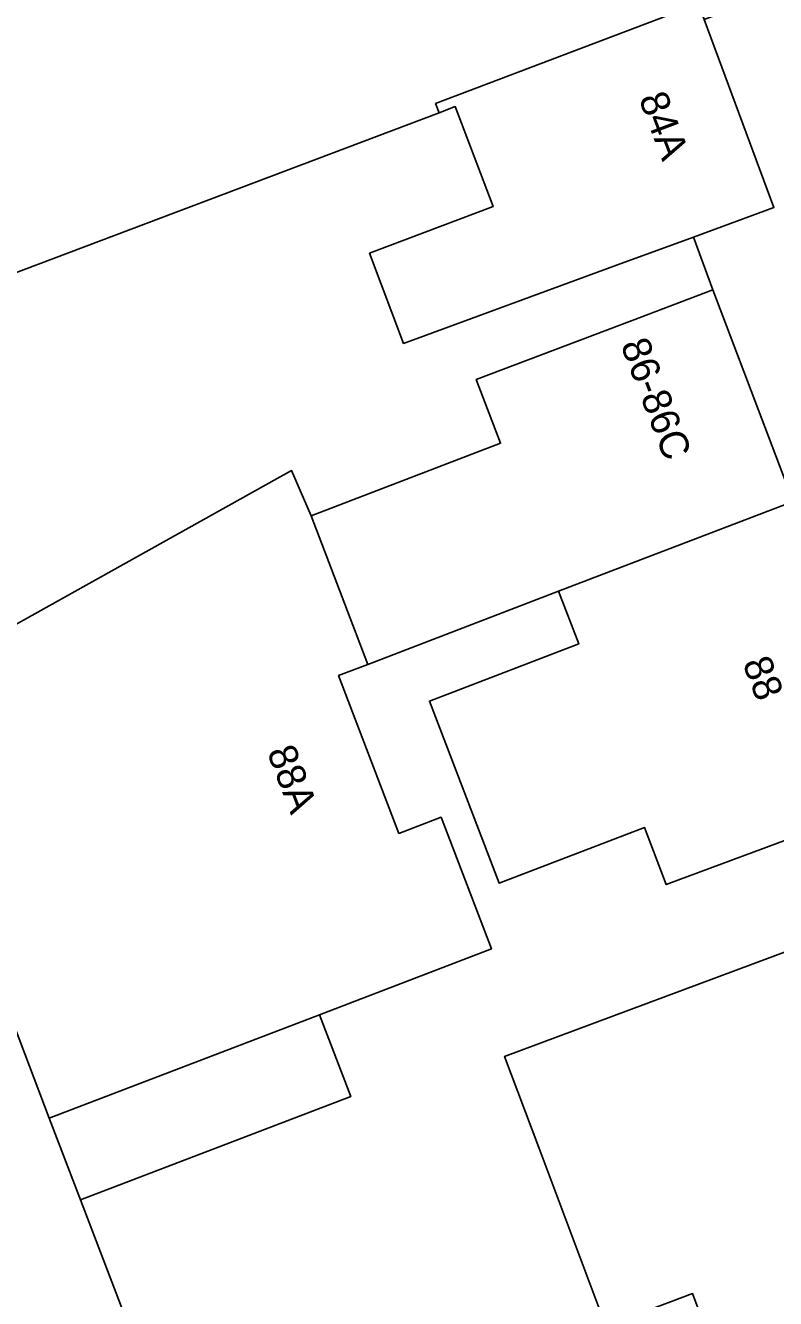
# Model space of a CAD drawing. Extents: x 160023 to 161302, y 384750 to 385707.
# Drawn here: x 160785.56 to 160811.63, y 384906.56 to 384950.8 of the extents above; entities that cross this region are included whole.
import ezdxf

# ---------------------------------------------------------------- set-up
doc = ezdxf.new("R2010")
doc.units = 0
for name, color, linetype in [('IMGEO_Erf', 7, 'Continuous'), ('IMGEO_Pand', 7, 'Continuous'), ('IMGEO_Pand_nummerreeks', 7, 'Continuous'), ('IMGEO_Voetpad_open', 7, 'Continuous')]:
    doc.layers.add(name, color=color, linetype=linetype)

msp = doc.modelspace()

# ---------------------------------------------------------------- linework, layer by layer
at = {"layer": 'IMGEO_Erf'}
for points in [[(160802.073, 384936.28), (160801.225, 384938.495), (160806.645, 384940.552), (160809.45, 384941.617), (160808.778, 384943.448), (160806.014, 384942.433), (160798.704, 384939.75), (160797.519, 384942.884), (160801.811, 384944.506), (160800.498, 384947.981), (160799.934, 384947.768), (160783.304, 384941.484), (160783.627, 384940.629), (160777.651, 384938.371), (160771.783, 384953.899), (160769.455, 384953.019), (160764.777, 384951.251), (160757.299, 384977.06), (160751.717, 384978), (160740.511, 384980.552)], [(160736.144, 384869.451), (160733.533, 384882.133), (160738.872, 384883.188), (160742.841, 384883.972), (160743.29, 384881.699), (160757.729, 384884.553), (160757.227, 384887.095), (160762.126, 384888.063), (160755.507, 384907.922), (160782.595, 384922.812), (160780.796, 384927.511), (160781.023, 384927.638), (160794.809, 384935.33), (160795.485, 384933.758), (160802.073, 384936.28)], [(160805.732, 384905.602), (160803.403, 384911.801), (160802.213, 384914.97), (160812.713, 384918.884), (160815.524, 384919.931), (160814.255, 384923.336), (160807.832, 384920.943), (160807.071, 384922.93), (160802.018, 384920.996), (160799.597, 384927.319), (160804.791, 384929.308), (160804.091, 384931.137), (160797.46, 384928.598), (160796.441, 384928.208), (160798.542, 384922.722), (160800.004, 384923.282), (160801.754, 384918.71), (160795.775, 384916.421), (160796.865, 384913.576), (160787.477, 384909.982), (160790.532, 384901.978)], [(160809.604, 384904.441), (160808.744, 384906.732), (160807.983, 384906.447)]]:
    msp.add_lwpolyline(points, dxfattribs=at)
at = {"layer": 'IMGEO_Pand'}
for points in [[(160809.153, 384951.006), (160809.836, 384951.265), (160806.264, 384960.926), (160806.623, 384961.06), (160804.929, 384965.751), (160804.882, 384965.734), (160804.693, 384966.267), (160771.783, 384953.899), (160777.651, 384938.371), (160783.627, 384940.629), (160783.304, 384941.484), (160799.934, 384947.768), (160799.812, 384948.089), (160808.95, 384951.552)], [(160809.153, 384951.006), (160808.95, 384951.552), (160799.812, 384948.089), (160799.934, 384947.768), (160800.498, 384947.981), (160801.811, 384944.506), (160797.519, 384942.884), (160798.704, 384939.75), (160806.014, 384942.433), (160808.778, 384943.448), (160811.572, 384944.473)], [(160809.45, 384941.617), (160806.645, 384940.552), (160801.225, 384938.495), (160802.073, 384936.28), (160795.485, 384933.758), (160797.46, 384928.598), (160804.091, 384931.137), (160812.244, 384934.258)], [(160796.441, 384928.208), (160797.46, 384928.598), (160795.485, 384933.758), (160794.809, 384935.33), (160781.023, 384927.638), (160780.796, 384927.511), (160782.595, 384922.812), (160786.39, 384912.828), (160795.775, 384916.421), (160801.754, 384918.71), (160800.004, 384923.282), (160798.542, 384922.722)], [(160812.244, 384934.258), (160804.091, 384931.137), (160804.791, 384929.308), (160799.597, 384927.319), (160802.018, 384920.996), (160807.071, 384922.93), (160807.832, 384920.943), (160814.255, 384923.336), (160816.12, 384924.031), (160813.115, 384931.963)], [(160788.586, 384888.745), (160794.298, 384890.791), (160790.532, 384901.978), (160787.477, 384909.982), (160786.39, 384912.828), (160782.595, 384922.812), (160755.507, 384907.922), (160762.126, 384888.063), (160757.227, 384887.095), (160757.729, 384884.553), (160743.29, 384881.699), (160742.841, 384883.972), (160738.872, 384883.188), (160733.533, 384882.133), (160736.144, 384869.451), (160741.042, 384870.459), (160766.456, 384875.692), (160764.6, 384880.569), (160770.893, 384882.963), (160771.014, 384882.635), (160771.642, 384882.873), (160771.521, 384883.201), (160779.549, 384886.257), (160779.859, 384885.441)], [(160815.524, 384919.931), (160812.713, 384918.884), (160802.213, 384914.97), (160803.403, 384911.801), (160805.732, 384905.602), (160807.983, 384906.447), (160808.744, 384906.732), (160809.604, 384904.441), (160811.169, 384905.028), (160813.355, 384899.204), (160818.316, 384901.072), (160822.06, 384902.482), (160819.974, 384908.019), (160820.096, 384908.065), (160818.895, 384911.258), (160818.774, 384911.213)], [(160795.775, 384916.421), (160786.39, 384912.828), (160787.477, 384909.982), (160796.865, 384913.576)]]:
    msp.add_lwpolyline(points, close=True, dxfattribs=at)
at = {"layer": 'IMGEO_Voetpad_open'}
msp.add_lwpolyline([(160809.153, 384951.006), (160811.572, 384944.473), (160808.778, 384943.448), (160809.45, 384941.617), (160812.244, 384934.258), (160813.115, 384931.963), (160816.12, 384924.031), (160814.255, 384923.336), (160815.524, 384919.931), (160818.774, 384911.213), (160818.895, 384911.258), (160820.096, 384908.065), (160819.974, 384908.019), (160822.06, 384902.482), (160823.18, 384899.507), (160825.199, 384900.258), (160827.381, 384894.083), (160827.961, 384892.571), (160830.729, 384885.461), (160832.349, 384881.168), (160832.687, 384880.649), (160832.808, 384880.17), (160832.822, 384879.089)], dxfattribs=at)

# ---------------------------------------------------------------- texts
at = {"layer": 'IMGEO_Pand_nummerreeks'}
for s, rotation, p in [('84A', 290.7122, (160806.863, 384948.27)), ('86-86C', 290.9529, (160806.232, 384939.708)), ('88', 290.9529, (160810.468, 384928.646)), ('88A', 290.9529, (160793.943, 384925.558))]:
    msp.add_text(s, height=1, rotation=rotation, dxfattribs=at).set_placement(p)

doc.saveas('drawing.dxf')
